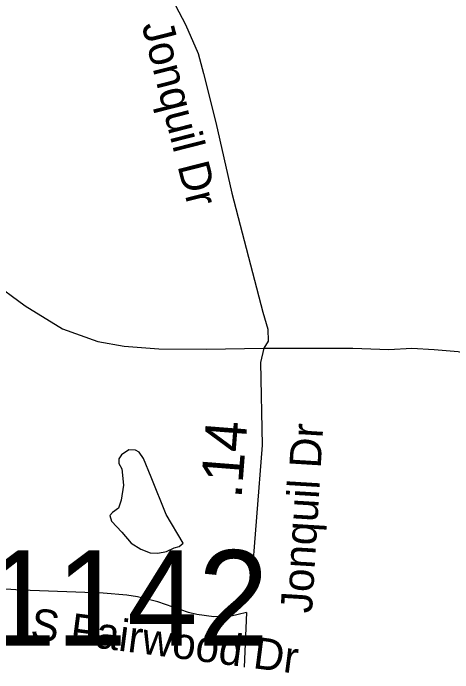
# Model space of a CAD drawing. Extents: x 1662474 to 1856135, y 779280 to 917889.
# Drawn here: x 1740276 to 1741603, y 801088 to 803078 of the extents above; entities that cross this region are included whole.
import ezdxf

# ---------------------------------------------------------------- set-up
doc = ezdxf.new("R2010")
doc.units = 0
for name, color, linetype in [('Cogo Default Point CELL', 7, 'Continuous'), ('Exist Hydrographic Pond Under 1500 Sq Ft', 7, 'Continuous'), ('Exist Road Non-System Type 51', 7, 'Continuous'), ('Exist Road Non-System Type 51 Label', 7, 'Continuous'), ('Exist Road Secondary Mileage Tenths English Label', 7, 'Continuous'), ('Exist Road Secondary Type 51 Attributed', 7, 'Continuous'), ('Exist Road Secondary Type 51 Label', 7, 'Continuous')]:
    doc.layers.add(name, color=color, linetype=linetype)

msp = doc.modelspace()

# ---------------------------------------------------------------- linework, layer by layer
at = {"layer": 'Exist Hydrographic Pond Under 1500 Sq Ft'}
msp.add_lwpolyline([(1740788.7, 801479.6), (1740737.3, 801566), (1740693, 801678), (1740669.6, 801735.1), (1740656.8, 801753.8), (1740645.1, 801759.6), (1740625.3, 801760.8), (1740603.1, 801745.6), (1740594.9, 801734), (1740594.9, 801720), (1740604.3, 801703.6), (1740608.9, 801654.6), (1740601.9, 801609.1), (1740593.8, 801584.6), (1740576.2, 801571.8), (1740568.1, 801562.5), (1740572.7, 801546.1), (1740604.3, 801512.3), (1740632.3, 801479.6), (1740661.5, 801461), (1740689.5, 801450.5), (1740712.8, 801449.3), (1740738.5, 801454), (1740761.8, 801465.6), (1740777, 801469.1), (1740788.7, 801479.6)], dxfattribs=at)
at = {"layer": 'Exist Road Non-System Type 51'}
msp.add_line((1740979.8, 801270.5), (1740973.5, 801104.9), dxfattribs=at)
msp.add_lwpolyline([(1740979.8, 801270.5), (1740929.9, 801257.9), (1740881.6, 801257.4), (1740830.4, 801264.2), (1740805.2, 801270.2), (1740712.6, 801302.2), (1740650.9, 801317.8), (1740619.1, 801322.5), (1740547.8, 801328.2), (1740299.8, 801337.8), (1740062.8, 801352.9)], dxfattribs=at)
at = {"layer": 'Exist Road Secondary Type 51 Attributed'}
for points in [[(1740185.1, 803972), (1740296.8, 803801.7), (1740552.4, 803412.3), (1740746.1, 803141.1), (1740796.6, 803044.4), (1740834.5, 802956.4), (1740850.8, 802895.8), (1740887.8, 802748.5), (1740935.7, 802535.3), (1741029.9, 802176.4), (1741044.4, 802125.2), (1741045.6, 802088.7), (1741032.7, 802067.2)], [(1740207.7, 802271.8), (1740311.8, 802194.8), (1740424.5, 802126.2), (1740531.7, 802087.7), (1740611.4, 802074), (1740715.9, 802065.8), (1740858.9, 802064.1), (1741032.7, 802067.2)], [(1741032.7, 802067.2), (1741022.2, 802024.1), (1741027.3, 801775), (1740993.4, 801340)], [(1741032.7, 802067.2), (1741300.9, 802067.3), (1741409.5, 802063.8), (1741478.8, 802067.1), (1741546.4, 802063.8), (1741618.9, 802057.2), (1741724.4, 802032.5), (1741996.4, 801931.9), (1742175.3, 801880), (1742247.8, 801871.7), (1742317.1, 801853.6), (1742420.9, 801832.2), (1742538, 801817.3), (1742692.9, 801786), (1742814.5, 801761.9)]]:
    msp.add_lwpolyline(points, dxfattribs=at)

# ---------------------------------------------------------------- texts
at = {"layer": 'Cogo Default Point CELL'}
msp.add_text('1142', height=288, dxfattribs=at).set_placement((1740191, 801170))
at = {"layer": 'Exist Road Non-System Type 51 Label'}
msp.add_text('S Fairwood Dr', height=95, rotation=352.5868, dxfattribs=at).set_placement((1740325.1, 801190))
at = {"layer": 'Exist Road Secondary Mileage Tenths English Label'}
msp.add_text('.14', height=125, rotation=85.5494, dxfattribs=at).set_placement((1740964.9, 801612.1))
at = {"layer": 'Exist Road Secondary Type 51 Label'}
for rotation, p in [(284.276, (1740663.5, 803042.4)), (86.5218, (1741177.5, 801266.5))]:
    msp.add_text('Jonquil Dr', height=95, rotation=rotation, dxfattribs=at).set_placement(p)

doc.saveas('drawing.dxf')
